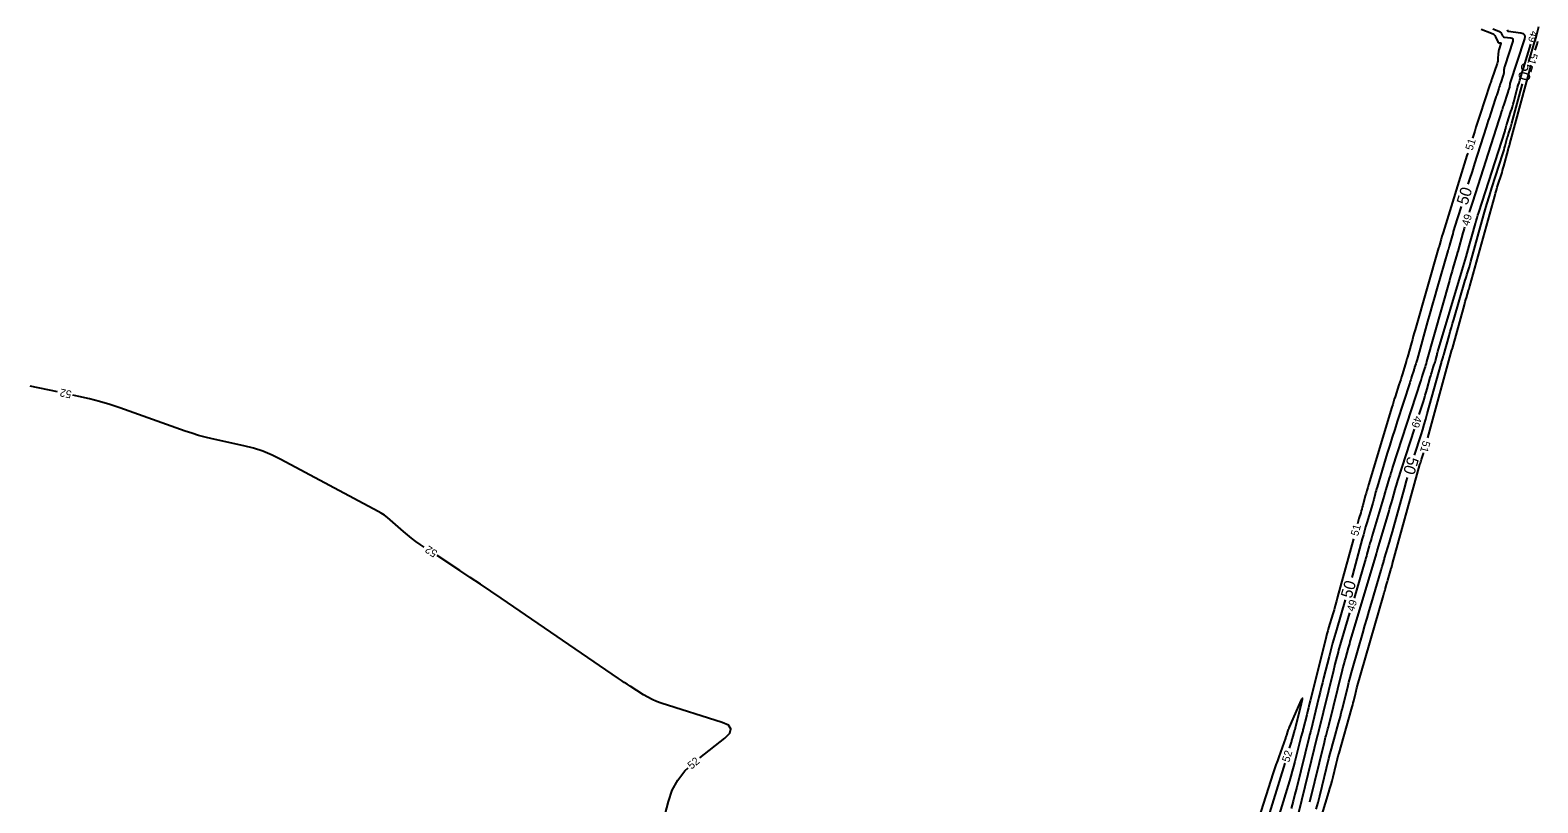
# Model space of a CAD drawing. Extents: x 2384780 to 2405861, y 547869 to 573706.
# Drawn here: x 2394106.5 to 2394496.1, y 554820.6 to 555020.3 of the extents above; entities that cross this region are included whole.
import ezdxf

# ---------------------------------------------------------------- set-up
doc = ezdxf.new("R2010")
doc.units = 0
doc.layers.add('Old_Level_60', color=7, linetype='Continuous')
doc.layers.add('Old_Level_61', color=7, linetype='Continuous')

msp = doc.modelspace()

# ---------------------------------------------------------------- linework, layer by layer
at = {"layer": 'Old_Level_60'}
for points in [[(2394488.1295, 555020.341), (2394488.23775, 555020.107), (2394488.26475, 555020.06225), (2394488.29975, 555020.028), (2394488.3425, 555020.00475), (2394488.39325, 555019.99175), (2394491.6685, 555019.54675), (2394492.255, 555019.37925), (2394492.6115, 555019.067), (2394492.7375, 555018.6105), (2394492.633, 555018.00925), (2394488.88325, 555006.5065), (2394488.85675, 555006.41575), (2394488.8365, 555006.324), (2394488.822, 555006.231), (2394488.8135, 555006.13675), (2394488.79575, 555005.8275), (2394488.78975, 555005.7615), (2394488.77925, 555005.69675), (2394488.76425, 555005.6325), (2394488.745, 555005.56925), (2394488.494, 555004.84175), (2394488.44075, 555004.68575), (2394488.38825, 555004.5295), (2394488.33675, 555004.37275), (2394488.286, 555004.21575), (2394487.18725, 555000.79), (2394487.06825, 555000.4195), (2394486.9485, 555000.049), (2394486.82825, 554999.67875), (2394486.70775, 554999.3085), (2394486.3125, 554998.09975), (2394486.22825, 554997.84075), (2394486.144, 554997.5815), (2394486.06025, 554997.32225), (2394485.977, 554997.06275), (2394479.16375, 554975.8175), (2394478.91225, 554975.02975), (2394478.6625, 554974.24125), (2394478.4145, 554973.45225), (2394478.31675, 554973.138)], [(2394481.43325, 555020.54325), (2394484.1285, 555019.50375), (2394484.44225, 555019.349), (2394484.70975, 555019.14475), (2394484.93075, 555018.891), (2394485.10525, 555018.58775), (2394485.7145, 555017.26875), (2394485.7715, 555017.17425), (2394485.84525, 555017.10225), (2394485.93575, 555017.05275), (2394486.04275, 555017.02575), (2394486.41975, 555016.97475), (2394486.48725, 555016.95525), (2394486.52825, 555016.9195), (2394486.54275, 555016.867), (2394486.53075, 555016.79775), (2394486.0885, 555015.441), (2394486.00325, 555015.1485), (2394485.9375, 555014.85225), (2394485.891, 555014.5525), (2394485.86375, 555014.249), (2394485.78325, 555012.845), (2394485.756, 555012.546), (2394485.70825, 555012.25125), (2394485.6405, 555011.96025), (2394485.55225, 555011.6735), (2394484.18525, 555007.708), (2394484.13525, 555007.5615), (2394484.086, 555007.4145), (2394484.03725, 555007.26725), (2394483.98975, 555007.11975), (2394483.835, 555006.6375), (2394483.80175, 555006.53425), (2394483.7685, 555006.431), (2394483.735, 555006.32775), (2394483.70125, 555006.22475), (2394481.10275, 554998.27325), (2394480.76575, 554997.23975), (2394480.43025, 554996.206), (2394480.096, 554995.1715), (2394479.7635, 554994.13675), (2394479.1805, 554992.31875)], [(2394465.39975, 554920.917), (2394466.505, 554924.34275), (2394466.7585, 554925.14325), (2394467.0035, 554925.9465), (2394467.23975, 554926.7525), (2394467.4675, 554927.561), (2394468.2705, 554930.47225), (2394468.3925, 554930.90525), (2394468.519, 554931.33675), (2394468.65025, 554931.767), (2394468.78625, 554932.19575), (2394469.23775, 554933.59425), (2394469.33275, 554933.8945), (2394469.42425, 554934.19575), (2394469.5125, 554934.498), (2394469.5975, 554934.80125), (2394469.95125, 554936.0935), (2394470.028, 554936.37025), (2394470.106, 554936.64675), (2394470.18525, 554936.9225), (2394470.26625, 554937.198), (2394476.5155, 554958.283), (2394476.76925, 554959.1395), (2394477.023, 554959.996), (2394477.277, 554960.85225), (2394477.53075, 554961.70875), (2394478.35975, 554964.5065), (2394478.53625, 554965.10625), (2394478.70975, 554965.707), (2394478.8805, 554966.3085), (2394479.0485, 554966.91075), (2394479.9825, 554970.29), (2394480.1865, 554971.013), (2394480.3975, 554971.734), (2394480.616, 554972.4525), (2394480.84175, 554973.169), (2394487.60075, 554994.2455), (2394487.66325, 554994.445), (2394487.72325, 554994.645), (2394487.781, 554994.84575), (2394487.83625, 554995.04725), (2394488.0125, 554995.70675), (2394488.051, 554995.84775), (2394488.0915, 554995.98825), (2394488.1335, 554996.1285), (2394488.17725, 554996.268), (2394489.124, 554999.22025), (2394489.323, 554999.854), (2394489.51425, 555000.49), (2394489.69775, 555001.12825), (2394489.8735, 555001.769), (2394490.67725, 555004.77125), (2394490.8525, 555005.41375), (2394491.03375, 555006.0545), (2394491.22125, 555006.69375), (2394491.41475, 555007.331), (2394494.2895, 555016.64125)], [(2394495.42075, 555015.092), (2394495.894, 555016.6245), (2394496.00925, 555017.0075), (2394496.11925, 555017.392)], [(2394467.61825, 554914.8835), (2394473.899, 554937.65525), (2394473.908, 554937.68775), (2394473.9175, 554937.71975), (2394473.92725, 554937.752), (2394473.9375, 554937.784), (2394473.971, 554937.88825), (2394473.97825, 554937.91075), (2394473.985, 554937.93325), (2394473.99175, 554937.95575), (2394473.998, 554937.97825), (2394477.09125, 554949.275), (2394477.21675, 554949.72825), (2394477.3445, 554950.18075), (2394477.4745, 554950.63275), (2394477.607, 554951.084), (2394478.1655, 554952.968), (2394478.198, 554953.07825), (2394478.23075, 554953.1885), (2394478.2635, 554953.29875), (2394478.29625, 554953.40925), (2394478.403, 554953.76925), (2394478.4255, 554953.8465), (2394478.448, 554953.924), (2394478.47, 554954.0015), (2394478.4915, 554954.079), (2394484.9325, 554977.379), (2394485.1505, 554978.15225), (2394485.37625, 554978.92325), (2394485.61, 554979.692), (2394485.85125, 554980.45825), (2394486.653, 554982.95775), (2394486.82125, 554983.49425), (2394486.98325, 554984.03275), (2394487.13825, 554984.57325), (2394487.287, 554985.11575), (2394488.40225, 554989.28875), (2394488.44575, 554989.4475), (2394488.49125, 554989.60575), (2394488.5385, 554989.76325), (2394488.58775, 554989.92025), (2394488.752, 554990.43225), (2394488.7865, 554990.54225), (2394488.81975, 554990.6525), (2394488.8515, 554990.76325), (2394488.882, 554990.87425), (2394494.335, 555011.2425)], [(2394477.96725, 554988.507), (2394477.7635, 554987.85325), (2394471.585, 554967.94), (2394471.5145, 554967.71), (2394471.44575, 554967.47975), (2394471.37825, 554967.249), (2394471.3125, 554967.01775), (2394471.10025, 554966.2615), (2394471.05475, 554966.0995), (2394471.00875, 554965.9375), (2394470.96275, 554965.77575), (2394470.9165, 554965.61375), (2394470.6655, 554964.73875), (2394470.61175, 554964.55125), (2394470.55775, 554964.36375), (2394470.504, 554964.17625), (2394470.45025, 554963.98875), (2394464.38975, 554942.86225), (2394464.1475, 554942.01625), (2394463.90675, 554941.16975), (2394463.66725, 554940.323), (2394463.429, 554939.476), (2394462.38025, 554935.73775), (2394462.3495, 554935.63), (2394462.31775, 554935.5225), (2394462.28475, 554935.41525), (2394462.2505, 554935.3085), (2394462.1375, 554934.96025), (2394462.1135, 554934.8855), (2394462.09, 554934.81075), (2394462.06675, 554934.73575), (2394462.044, 554934.66075), (2394461.0685, 554931.4095), (2394460.8575, 554930.7135), (2394460.64275, 554930.0185), (2394460.424, 554929.325), (2394460.20125, 554928.6325), (2394459.19775, 554925.54), (2394458.9845, 554924.87675), (2394458.775, 554924.2125), (2394458.569, 554923.547), (2394458.36675, 554922.88025), (2394452.33, 554902.7805), (2394452.11625, 554902.05975), (2394451.9075, 554901.338), (2394451.7035, 554900.6145), (2394451.5045, 554899.88975), (2394450.8425, 554897.4455), (2394450.7135, 554896.97525), (2394450.58175, 554896.50575), (2394450.447, 554896.037), (2394450.30975, 554895.56925), (2394449.856, 554894.04225), (2394449.75975, 554893.71475), (2394449.6655, 554893.38675), (2394449.573, 554893.058), (2394449.48275, 554892.729), (2394449.4645, 554892.66225)], [(2394477.13475, 554969.3165), (2394477.0325, 554968.97425), (2394476.87025, 554968.4185), (2394476.712, 554967.8615), (2394475.3695, 554963.08), (2394475.354, 554963.025), (2394475.3385, 554962.96975), (2394475.32275, 554962.91475), (2394475.307, 554962.8595), (2394475.25525, 554962.67975), (2394475.24425, 554962.64125), (2394475.23325, 554962.60275), (2394475.22225, 554962.564), (2394475.21125, 554962.5255), (2394474.14025, 554958.7925), (2394473.91125, 554957.99225), (2394473.6835, 554957.19175), (2394473.457, 554956.391), (2394473.23175, 554955.59), (2394467.346, 554934.608), (2394467.21775, 554934.16), (2394467.08525, 554933.7135), (2394466.94825, 554933.268), (2394466.8065, 554932.82425), (2394466.22825, 554931.04225), (2394466.182, 554930.89875), (2394466.13675, 554930.755), (2394466.09225, 554930.611), (2394466.0485, 554930.46675), (2394465.907, 554929.995), (2394465.87625, 554929.894), (2394465.84525, 554929.79325), (2394465.8135, 554929.69275), (2394465.78125, 554929.59225), (2394458.5435, 554907.291), (2394458.3195, 554906.594), (2394458.09925, 554905.89575), (2394457.88275, 554905.1965), (2394457.67025, 554904.49575), (2394456.77575, 554901.51775), (2394456.732, 554901.37025), (2394456.6895, 554901.22275), (2394456.64775, 554901.075), (2394456.607, 554900.92675), (2394456.47575, 554900.4425), (2394456.4475, 554900.33875), (2394456.41825, 554900.23525), (2394456.38875, 554900.132), (2394456.35825, 554900.02875), (2394453.28125, 554889.672), (2394453.086, 554889.008), (2394452.89475, 554888.3425), (2394452.7075, 554887.67625), (2394452.524, 554887.00875), (2394451.9315, 554884.82625), (2394451.80325, 554884.359), (2394451.672, 554883.8925), (2394451.53825, 554883.42675), (2394451.4015, 554882.96175), (2394448.58775, 554873.49175)], [(2394113.5775, 554926.798), (2394106.491, 554928.28875)], [(2394208.32425, 554886.69875), (2394207.3085, 554887.36775), (2394206.169, 554888.148), (2394205.05925, 554888.96725), (2394203.9795, 554889.82525), (2394202.9295, 554890.7225), (2394199.54825, 554893.71675), (2394198.8075, 554894.33525), (2394198.03475, 554894.9075), (2394197.2295, 554895.43325), (2394196.39225, 554895.913), (2394171.30825, 554909.3305), (2394169.0045, 554910.46325), (2394166.63975, 554911.43025), (2394164.2135, 554912.2315), (2394161.72625, 554912.86675), (2394153.50125, 554914.67075), (2394151.7465, 554915.0845), (2394150.00725, 554915.55275), (2394148.28375, 554916.0755), (2394146.57575, 554916.65275), (2394129.70125, 554922.65125), (2394127.08775, 554923.53125), (2394124.44925, 554924.32225), (2394121.78575, 554925.02425), (2394119.097, 554925.637), (2394117.49175, 554925.9745)], [(2394437.1285, 554820.87025), (2394440.91425, 554836.2915), (2394441.02075, 554836.71775), (2394441.131, 554837.14275), (2394441.245, 554837.567), (2394441.36275, 554837.99), (2394441.7535, 554839.37075), (2394441.83575, 554839.667), (2394441.9155, 554839.964), (2394441.99275, 554840.2615), (2394442.0675, 554840.55975), (2394445.594, 554854.9225), (2394445.791, 554855.70875), (2394445.99525, 554856.49325), (2394446.207, 554857.2755), (2394446.426, 554858.056), (2394447.153, 554860.602), (2394447.3095, 554861.1475), (2394447.4675, 554861.69225), (2394447.627, 554862.237), (2394447.78775, 554862.781), (2394454.36, 554884.89975), (2394454.3905, 554885.00375), (2394454.4205, 554885.10775), (2394454.45025, 554885.21175), (2394454.47925, 554885.316), (2394454.57375, 554885.657), (2394454.594, 554885.73), (2394454.61475, 554885.803), (2394454.63575, 554885.87575), (2394454.65725, 554885.9485), (2394457.5545, 554895.69925), (2394457.79225, 554896.507), (2394458.0265, 554897.316), (2394458.25675, 554898.126), (2394458.483, 554898.937), (2394459.21625, 554901.5885), (2394459.3765, 554902.156), (2394459.5425, 554902.7215), (2394459.7145, 554903.28525), (2394459.8925, 554903.847), (2394464.17175, 554917.11025)], [(2394439.49475, 554814.767), (2394442.073, 554823.31825), (2394442.365, 554824.31), (2394442.64375, 554825.305), (2394442.90975, 554826.30375), (2394443.16275, 554827.306), (2394443.968, 554830.586), (2394444.1435, 554831.288), (2394444.32525, 554831.9885), (2394444.513, 554832.68725), (2394444.707, 554833.38425), (2394447.94075, 554844.8145), (2394448.09075, 554845.353), (2394448.23575, 554845.89275), (2394448.37625, 554846.43375), (2394448.51175, 554846.976), (2394448.94725, 554848.74925), (2394449.04225, 554849.12875), (2394449.141, 554849.5075), (2394449.243, 554849.885), (2394449.34875, 554850.26175), (2394456.17, 554874.1475), (2394456.283, 554874.5405), (2394456.39675, 554874.93325), (2394456.51175, 554875.32575), (2394456.6275, 554875.71775), (2394457.008, 554876.99825), (2394457.089, 554877.27275), (2394457.1685, 554877.54775), (2394457.24675, 554877.823), (2394457.32375, 554878.09875), (2394458.00775, 554880.57125), (2394458.06075, 554880.761), (2394458.11475, 554880.95075), (2394458.1695, 554881.14), (2394458.22525, 554881.329), (2394458.40875, 554881.94625), (2394458.44775, 554882.07875), (2394458.486, 554882.21125), (2394458.52375, 554882.344), (2394458.56075, 554882.47675), (2394465.62875, 554908.0365), (2394465.7205, 554908.36175), (2394465.81575, 554908.686), (2394465.9145, 554909.009), (2394466.0165, 554909.33125), (2394466.3555, 554910.38175), (2394466.427, 554910.60725), (2394466.496, 554910.8335), (2394466.553, 554911.028)], [(2394448.4165, 554888.802), (2394444.3455, 554873.8065), (2394444.042, 554872.7015), (2394443.732, 554871.5985), (2394443.4155, 554870.4975), (2394443.09225, 554869.398), (2394442.02625, 554865.81), (2394441.802, 554865.04), (2394441.5865, 554864.2675), (2394441.37925, 554863.493), (2394441.18075, 554862.71575), (2394437.23275, 554846.90025), (2394437.01075, 554846.0085), (2394436.79, 554845.1165), (2394436.57025, 554844.22425), (2394436.3515, 554843.33175), (2394435.45775, 554839.675), (2394435.39375, 554839.421), (2394435.326, 554839.16775), (2394435.2545, 554838.91575), (2394435.17925, 554838.66475), (2394434.92725, 554837.84625), (2394434.87475, 554837.6705), (2394434.8245, 554837.49425), (2394434.77725, 554837.317), (2394434.73225, 554837.139), (2394433.2915, 554831.24275), (2394432.9735, 554829.98175), (2394432.63725, 554828.72575), (2394432.2825, 554827.475), (2394431.9095, 554826.229), (2394426.9045, 554809.94975)], [(2394279.56875, 554832.19525), (2394286.0285, 554837.298), (2394287.28125, 554838.57875), (2394287.575, 554839.68475), (2394286.90975, 554840.61575), (2394285.28575, 554841.372), (2394269.57075, 554846.368), (2394268.3765, 554846.7905), (2394267.217, 554847.2875), (2394266.0925, 554847.85875), (2394265.00275, 554848.50475), (2394261.49975, 554850.736), (2394260.751, 554851.21725), (2394260.0065, 554851.7045), (2394259.266, 554852.19825), (2394258.52975, 554852.698), (2394228.226, 554873.44825), (2394225.56675, 554875.2605), (2394222.89925, 554877.061), (2394220.224, 554878.8495), (2394217.5405, 554880.626), (2394211.66425, 554884.498)], [(2394447.4485, 554869.6575), (2394444.7795, 554860.6745), (2394444.61025, 554860.0935), (2394444.4475, 554859.51075), (2394444.29125, 554858.926), (2394444.1415, 554858.33975), (2394443.66275, 554856.4215), (2394443.56025, 554856.01025), (2394443.4585, 554855.599), (2394443.35725, 554855.18775), (2394443.25625, 554854.77625), (2394439.32825, 554838.7025), (2394439.31525, 554838.651), (2394439.3015, 554838.5995), (2394439.287, 554838.5485), (2394439.27175, 554838.4975), (2394439.22075, 554838.33175), (2394439.21, 554838.296), (2394439.2, 554838.26025), (2394439.19025, 554838.22425), (2394439.18125, 554838.18825), (2394433.3745, 554814.42525)], [(2394431.92575, 554834.69225), (2394432.415, 554836.283), (2394432.44325, 554836.37775), (2394432.47025, 554836.473), (2394432.49575, 554836.5685), (2394432.52, 554836.6645), (2394432.59675, 554836.9785), (2394432.61375, 554837.04575), (2394432.6315, 554837.1125), (2394432.6505, 554837.179), (2394432.6705, 554837.2455), (2394433.30975, 554839.32325), (2394433.32875, 554839.38625), (2394433.34675, 554839.44975), (2394433.36375, 554839.51325), (2394433.37975, 554839.57725), (2394433.431, 554839.78625), (2394433.442, 554839.831), (2394433.453, 554839.87575), (2394433.464, 554839.92075), (2394433.47525, 554839.9655), (2394435.04725, 554846.26275), (2394435.27225, 554847.28425), (2394435.2735, 554847.65), (2394435.05075, 554847.35975), (2394434.6045, 554846.41375), (2394431.85, 554840.12675), (2394431.73225, 554839.84875), (2394431.622, 554839.568), (2394431.5185, 554839.2845), (2394431.4225, 554838.9985), (2394431.12, 554838.05925), (2394431.05425, 554837.85825), (2394430.98725, 554837.65775), (2394430.9185, 554837.45775), (2394430.8485, 554837.2585), (2394429.1365, 554832.45175), (2394428.7735, 554831.4205), (2394428.418, 554830.3865), (2394428.06975, 554829.35025), (2394427.729, 554828.31125), (2394423.87225, 554816.40375)], [(2394423.88, 554808.522), (2394430.75025, 554830.86875)], [(2394306.753, 554751.867), (2394301.326, 554755.55925), (2394272.476, 554777.189), (2394268.123, 554781.39375), (2394265.4825, 554786.1975), (2394264.55475, 554791.6), (2394265.33925, 554797.601), (2394271.40725, 554820.90025), (2394272.41175, 554823.81475), (2394273.8365, 554826.455), (2394275.681, 554828.821), (2394276.527, 554829.60225)]]:
    msp.add_lwpolyline(points, dxfattribs=at)
at = {"layer": 'Old_Level_61'}
for points in [[(2394484.46875, 555020.62175), (2394486.02225, 555020.02225), (2394486.2135, 555019.928), (2394486.3765, 555019.80375), (2394486.511, 555019.649), (2394486.6175, 555019.46425), (2394486.91875, 555018.81175), (2394486.9945, 555018.68675), (2394487.092, 555018.5915), (2394487.21175, 555018.526), (2394487.35325, 555018.4905), (2394489.08475, 555018.25525), (2394489.39475, 555018.1665), (2394489.583, 555018.0015), (2394489.64975, 555017.76025), (2394489.5945, 555017.4425), (2394487.513, 555011.05675), (2394487.445, 555010.8235), (2394487.3925, 555010.587), (2394487.3555, 555010.34775), (2394487.33375, 555010.10575), (2394487.288, 555009.31), (2394487.2725, 555009.14075), (2394487.2455, 555008.9735), (2394487.207, 555008.80875), (2394487.15725, 555008.64625), (2394486.512, 555006.7745), (2394486.37475, 555006.37325), (2394486.23975, 555005.971), (2394486.107, 555005.56825), (2394485.9765, 555005.1645), (2394485.54425, 555003.81725), (2394485.4515, 555003.5285), (2394485.35825, 555003.24), (2394485.26475, 555002.95175), (2394485.17075, 555002.6635), (2394483.851, 554998.625), (2394483.56875, 554997.7595), (2394483.28775, 554996.8935), (2394483.008, 554996.02725), (2394482.72925, 554995.1605), (2394479.7245, 554985.79025), (2394479.083, 554983.78175), (2394478.44625, 554981.7715), (2394478.02525, 554980.432)], [(2394493.72825, 555012.213), (2394493.80275, 555012.4585), (2394495.3235, 555017.3835), (2394495.48, 555017.90275), (2394495.62925, 555018.42425), (2394495.77125, 555018.9475), (2394495.90625, 555019.473), (2394496.335, 555021.1925)], [(2394464.19275, 554910.427), (2394465.90175, 554915.724), (2394466.324, 554917.0575), (2394466.732, 554918.3955), (2394467.1255, 554919.7375), (2394467.50475, 554921.084), (2394471.08475, 554934.06375), (2394471.15025, 554934.2965), (2394471.21825, 554934.52825), (2394471.28875, 554934.7595), (2394471.36175, 554934.99), (2394471.6045, 554935.74125), (2394471.6555, 554935.9025), (2394471.70475, 554936.0645), (2394471.752, 554936.22675), (2394471.79775, 554936.38975), (2394473.14425, 554941.30725), (2394473.4355, 554942.36025), (2394473.73225, 554943.41175), (2394474.0345, 554944.4615), (2394474.34225, 554945.50975), (2394477.3405, 554955.6255), (2394477.48375, 554956.109), (2394477.627, 554956.59225), (2394477.77025, 554957.0755), (2394477.9135, 554957.559), (2394478.3815, 554959.138), (2394478.481, 554959.4765), (2394478.57875, 554959.8155), (2394478.67525, 554960.155), (2394478.77, 554960.49475), (2394481.69625, 554971.081), (2394482.29475, 554973.20375), (2394482.91475, 554975.32025), (2394483.556, 554977.43025), (2394484.219, 554979.534), (2394487.034, 554988.3125), (2394487.195, 554988.82525), (2394487.34975, 554989.34), (2394487.498, 554989.8565), (2394487.64, 554990.37475), (2394488.09325, 554992.071), (2394488.19275, 554992.434), (2394488.2965, 554992.7955), (2394488.40475, 554993.15575), (2394488.5175, 554993.51475), (2394488.9785, 554994.9525), (2394489.0755, 554995.261), (2394489.1685, 554995.57075), (2394489.258, 554995.88175), (2394489.3435, 554996.19375), (2394492.08725, 555006.44225)], [(2394476.2425, 554974.703), (2394474.58225, 554969.352), (2394474.41, 554968.78975), (2394474.24125, 554968.22625), (2394474.07675, 554967.66175), (2394473.91575, 554967.096), (2394473.25575, 554964.74525), (2394473.21475, 554964.5995), (2394473.1735, 554964.45375), (2394473.132, 554964.308), (2394473.0905, 554964.1625), (2394472.954, 554963.687), (2394472.92475, 554963.585), (2394472.8955, 554963.48325), (2394472.86625, 554963.38125), (2394472.837, 554963.2795), (2394470.006, 554953.41075), (2394469.401, 554951.29575), (2394468.799, 554949.17975), (2394468.20025, 554947.06275), (2394467.6045, 554944.945), (2394464.86325, 554935.173), (2394464.78375, 554934.895), (2394464.7015, 554934.618), (2394464.6165, 554934.34175), (2394464.5285, 554934.06625), (2394464.237, 554933.16825), (2394464.175, 554932.9755), (2394464.11425, 554932.7825), (2394464.0545, 554932.58925), (2394463.99575, 554932.39575), (2394463.4725, 554930.652), (2394463.3595, 554930.2785), (2394463.24425, 554929.90575), (2394463.127, 554929.53375), (2394463.0075, 554929.1625), (2394459.7615, 554919.1605), (2394459.10125, 554917.10675), (2394458.45225, 554915.0495), (2394457.81475, 554912.9885), (2394457.1885, 554910.92425), (2394454.553, 554902.149), (2394454.42425, 554901.715), (2394454.2985, 554901.28025), (2394454.17575, 554900.84475), (2394454.05575, 554900.40825), (2394453.66925, 554898.98125), (2394453.5855, 554898.6755), (2394453.49975, 554898.3705), (2394453.41225, 554898.066), (2394453.323, 554897.762), (2394451.88875, 554892.935), (2394451.5845, 554891.89975), (2394451.2865, 554890.86275), (2394450.9945, 554889.824), (2394450.70875, 554888.7835), (2394448.6105, 554881.055), (2394448.156, 554879.4005), (2394447.98475, 554878.791)], [(2394438.82875, 554818.92025), (2394439.29025, 554820.65225), (2394439.729, 554822.3905), (2394442.097, 554832.0375), (2394442.41325, 554833.30125), (2394442.74025, 554834.56225), (2394443.0785, 554835.8205), (2394443.42775, 554837.07575), (2394444.5865, 554841.17125), (2394444.83075, 554842.04975), (2394445.0675, 554842.9305), (2394445.29675, 554843.81325), (2394445.518, 554844.698), (2394446.9455, 554850.5115), (2394447.25725, 554851.75575), (2394447.5805, 554852.997), (2394447.91525, 554854.235), (2394448.26175, 554855.47025), (2394450.82925, 554864.4605), (2394451.382, 554866.38625), (2394451.94, 554868.3105), (2394452.50275, 554870.23325), (2394453.071, 554872.15475), (2394455.6145, 554880.7155), (2394455.70475, 554881.0215), (2394455.7935, 554881.328), (2394455.88075, 554881.635), (2394455.9665, 554881.94225), (2394456.2445, 554882.94675), (2394456.3045, 554883.16175), (2394456.3655, 554883.3765), (2394456.42775, 554883.591), (2394456.49075, 554883.80525), (2394457.72975, 554887.97525), (2394457.993, 554888.86925), (2394458.25225, 554889.76475), (2394458.507, 554890.66125), (2394458.7575, 554891.55925), (2394461.6045, 554901.854), (2394462.14725, 554903.77725), (2394462.417, 554904.696)], [(2394446.31075, 554873.02925), (2394444.01775, 554865.31225), (2394443.5195, 554863.60025), (2394443.04, 554861.88275), (2394442.5795, 554860.1605), (2394442.13825, 554858.43275), (2394440.72725, 554852.7805), (2394440.42575, 554851.56925), (2394440.1255, 554850.3575), (2394439.827, 554849.14525), (2394439.53, 554847.93275), (2394437.393, 554839.18875), (2394437.3545, 554839.036), (2394437.31375, 554838.88375), (2394437.27075, 554838.73225), (2394437.2255, 554838.58125), (2394437.074, 554838.089), (2394437.04225, 554837.98325), (2394437.01225, 554837.87725), (2394436.98375, 554837.77075), (2394436.95675, 554837.66375), (2394433.77, 554824.62275), (2394433.309, 554822.7945), (2394432.8215, 554820.97375), (2394432.30725, 554819.16025)]]:
    msp.add_lwpolyline(points, dxfattribs=at)

# ---------------------------------------------------------------- texts
at = {"layer": 'Old_Level_60'}
for s, rotation, p in [('49', 253.7448, (2394494.334, 555020.25325)), ('51', 254.2491417, (2394494.2, 555014.53625)), ('51', 72.3449167, (2394479.179, 554989.0305)), ('49', 72.8145194, (2394478.2415, 554969.51825)), ('52', 168.120225, (2394117.3355, 554927.0295)), ('49', 252.1187222, (2394464.2885, 554920.7295)), ('51', 254.5544028, (2394466.4245, 554914.3145)), ('51', 74.8111639, (2394449.6085, 554889.376)), ('52', 146.6193917, (2394211.90525, 554885.53675)), ('49', 73.4520417, (2394448.55525, 554869.871)), ('52', 40.4419889, (2394277.40775, 554829.13725)), ('52', 72.9103722, (2394431.815, 554830.929))]:
    msp.add_text(s, height=2, rotation=rotation, dxfattribs=at).set_placement(p)
at = {"layer": 'Old_Level_61'}
for rotation, p in [(254.1257333, (2394492.08275, 555012.018)), (72.7147611, (2394477.862, 554974.86725)), (252.7849528, (2394462.5485, 554910.2685)), (73.7996889, (2394447.9425, 554873.2195))]:
    msp.add_text('50', height=3, rotation=rotation, dxfattribs=at).set_placement(p)

doc.saveas('drawing.dxf')
